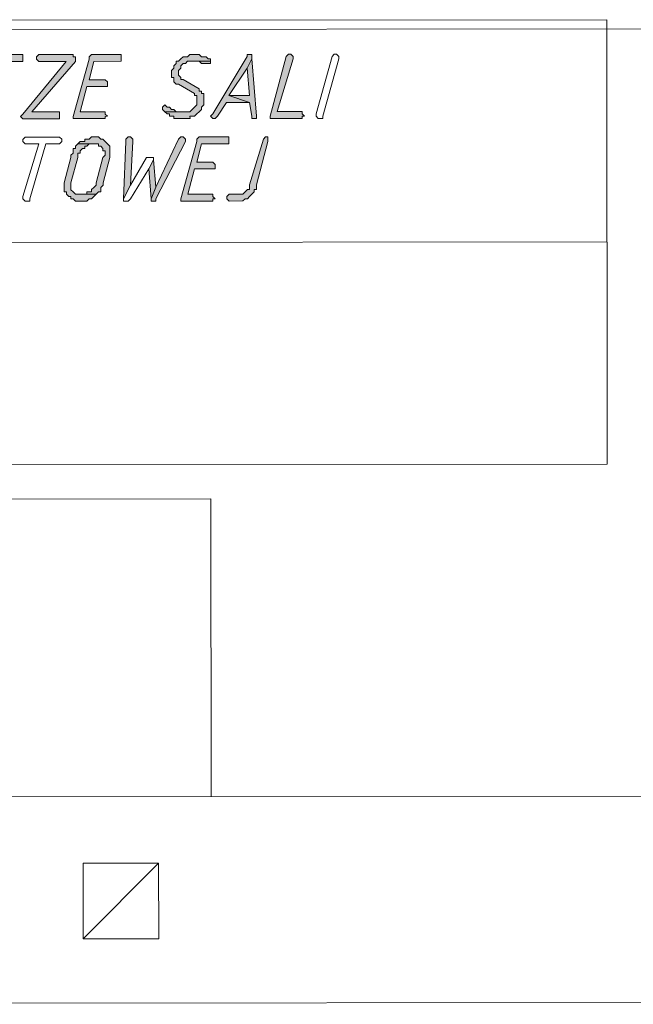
# Model space of a CAD drawing. Header units: inches. Extents: x -5850 to 5646, y 8947 to 13007.
# Tile 377 of 548: x -1680 to -1566, y 9873 to 10054. Entities that reach past the tile are written whole.
import ezdxf

# ---------------------------------------------------------------- set-up
doc = ezdxf.new("R2010")
doc.units = ezdxf.units.IN
doc.header["$MEASUREMENT"] = 0
for name, color, linetype in [('at_Entity', 7, 'Continuous'), ('at_Rect', 7, 'Continuous'), ('at_Solid', 7, 'Continuous')]:
    doc.layers.add(name, color=color, linetype=linetype)

msp = doc.modelspace()

# ---------------------------------------------------------------- hatches: boundary and pattern name
at = {"layer": 'at_Solid', "lineweight": 20}
for points in [[(-1679.41, 10047.91), (-1682.79, 10047.91), (-1682.79, 10047.49), (-1683.63, 10047.49), (-1684.06, 10047.07), (-1684.48, 10047.07), (-1684.48, 10046.64), (-1684.9, 10046.64), (-1684.9, 10046.22), (-1685.33, 10045.8), (-1685.33, 10045.38), (-1685.74, 10044.95), (-1687.01, 10039.04), (-1687.01, 10038.62), (-1687.01, 10037.35), (-1686.58, 10037.35), (-1686.58, 10036.93), (-1686.16, 10036.5), (-1685.74, 10036.51), (-1685.74, 10036.08), (-1681.94, 10036.08), (-1681.94, 10036.51), (-1681.51, 10036.51), (-1681.94, 10036.93), (-1681.94, 10037.35), (-1685.32, 10037.35), (-1685.74, 10037.77), (-1685.74, 10038.19), (-1686.16, 10038.62), (-1685.74, 10039.04), (-1684.48, 10044.95), (-1684.05, 10045.38), (-1684.05, 10045.8), (-1683.63, 10045.8), (-1683.63, 10046.22), (-1683.21, 10046.22), (-1682.79, 10046.65), (-1678.99, 10046.65), (-1678.99, 10047.07), (-1678.99, 10047.92)], [(-1669.7, 10047.92), (-1676.03, 10047.92), (-1676.46, 10047.49), (-1676.45, 10047.08), (-1676.03, 10046.65), (-1670.96, 10046.66), (-1678.98, 10036.94), (-1679.4, 10036.51), (-1678.98, 10036.09), (-1672.22, 10036.09), (-1672.22, 10036.52), (-1672.22, 10037.36), (-1677.29, 10037.35), (-1669.27, 10046.66), (-1669.27, 10047.08), (-1669.27, 10047.5), (-1669.7, 10047.5)], [(-1661.25, 10047.93), (-1666.32, 10047.93), (-1666.74, 10047.5), (-1666.74, 10047.08), (-1669.69, 10036.52), (-1669.69, 10036.1), (-1663.77, 10036.1), (-1663.77, 10036.52), (-1663.35, 10036.53), (-1663.77, 10036.95), (-1663.77, 10037.37), (-1668.42, 10037.36), (-1667.16, 10042.01), (-1663.36, 10042.02), (-1663.36, 10042.86), (-1663.78, 10043.28), (-1666.74, 10043.28), (-1665.89, 10046.66), (-1660.82, 10046.67), (-1660.82, 10047.09), (-1660.83, 10047.93)], [(-1647.73, 10047.94), (-1648.16, 10047.94), (-1648.58, 10047.52), (-1649.42, 10047.52), (-1649.84, 10047.1), (-1650.26, 10046.67), (-1650.69, 10046.67), (-1650.69, 10046.25), (-1651.11, 10045.83), (-1651.11, 10045.41), (-1651.53, 10044.98), (-1651.53, 10044.14), (-1651.53, 10043.71), (-1651.11, 10043.71), (-1651.11, 10043.29), (-1651.11, 10042.87), (-1650.68, 10042.45), (-1650.26, 10042.45), (-1647.3, 10040.76), (-1647.3, 10040.34), (-1646.88, 10040.34), (-1646.88, 10039.5), (-1646.88, 10038.65), (-1647.3, 10038.23), (-1647.72, 10037.81), (-1648.15, 10037.38), (-1652.79, 10037.38), (-1652.37, 10036.96), (-1651.95, 10036.96), (-1651.95, 10036.54), (-1651.1, 10036.54), (-1651.1, 10036.11), (-1648.14, 10036.12), (-1648.15, 10036.54), (-1647.3, 10036.54), (-1646.88, 10036.96), (-1646.46, 10037.38), (-1646.03, 10037.81), (-1646.03, 10038.23), (-1645.61, 10038.65), (-1645.61, 10039.5), (-1645.61, 10040.76), (-1646.04, 10040.76), (-1646.04, 10041.19), (-1646.46, 10041.19), (-1646.46, 10041.61), (-1649.42, 10043.3), (-1649.84, 10043.3), (-1649.84, 10043.71), (-1650.26, 10044.14), (-1650.26, 10044.99), (-1649.84, 10045.41), (-1649.84, 10045.83), (-1649.42, 10046.25), (-1649, 10046.25), (-1648.58, 10046.68), (-1644.35, 10046.68), (-1644.35, 10047.1), (-1644.78, 10047.1), (-1645.19, 10047.52), (-1646.04, 10047.52), (-1646.47, 10047.94), (-1647.31, 10047.94)], [(-1644.35, 10046.68), (-1647.73, 10046.68), (-1646.46, 10046.68), (-1646.04, 10046.25), (-1644.35, 10046.26)], [(-1637.17, 10047.95), (-1637.59, 10047.95), (-1637.59, 10047.53), (-1643.92, 10036.97), (-1644.34, 10036.54), (-1643.92, 10036.12), (-1643.5, 10036.12), (-1643.08, 10036.54), (-1641.39, 10039.08), (-1637.16, 10039.08), (-1640.97, 10040.35), (-1637.59, 10045.42), (-1636.75, 10047.11), (-1636.75, 10047.95)], [(-1636.75, 10047.11), (-1637.59, 10045.42), (-1637.16, 10040.35), (-1640.97, 10040.35), (-1637.16, 10039.08), (-1636.74, 10036.55), (-1636.74, 10036.13), (-1635.89, 10036.13), (-1635.89, 10036.55)], [(-1629.99, 10047.96), (-1630.41, 10047.53), (-1633.36, 10036.55), (-1633.36, 10036.13), (-1627.45, 10036.13), (-1627.45, 10036.56), (-1627.02, 10036.56), (-1627.45, 10036.98), (-1627.45, 10037.4), (-1632.09, 10037.4), (-1629.14, 10047.12), (-1629.15, 10047.54), (-1629.57, 10047.96)], [(-1652.79, 10038.65), (-1653.22, 10038.22), (-1653.22, 10037.8), (-1652.79, 10037.38), (-1648.99, 10037.38), (-1650.68, 10037.38), (-1651.1, 10037.8), (-1651.53, 10037.8), (-1651.95, 10038.23), (-1652.37, 10038.22)], [(-1665.46, 10032.72), (-1666.3, 10032.72), (-1666.73, 10032.3), (-1667.57, 10032.29), (-1667.57, 10031.88), (-1668.42, 10031.88), (-1668.83, 10031.45), (-1665.04, 10031.45), (-1665.04, 10031.03), (-1664.61, 10031.03), (-1664.19, 10030.61), (-1664.19, 10030.19), (-1663.76, 10030.19), (-1663.76, 10029.34), (-1664.19, 10028.92), (-1665.45, 10024.27), (-1665.45, 10023.85), (-1665.87, 10023.43), (-1666.3, 10023.01), (-1666.3, 10022.58), (-1667.14, 10022.58), (-1667.14, 10022.16), (-1668.41, 10022.16), (-1665.45, 10022.16), (-1665.03, 10022.58), (-1664.61, 10022.58), (-1664.61, 10023.43), (-1664.18, 10023.85), (-1664.18, 10024.27), (-1662.92, 10028.92), (-1662.92, 10029.77), (-1662.92, 10030.19), (-1662.92, 10031.03), (-1663.35, 10031.46), (-1663.77, 10031.88), (-1664.19, 10032.3), (-1664.61, 10032.3), (-1665.04, 10032.72)], [(-1659.55, 10032.73), (-1659.97, 10032.3), (-1659.97, 10031.88), (-1660.38, 10021.32), (-1659.11, 10023.86), (-1658.7, 10031.88), (-1658.7, 10032.3), (-1659.12, 10032.73)], [(-1649.83, 10032.73), (-1650.25, 10032.31), (-1654.47, 10023.44), (-1655.31, 10021.33), (-1655.31, 10020.9), (-1654.47, 10020.9), (-1654.47, 10021.33), (-1648.99, 10031.89), (-1648.99, 10032.31), (-1649.41, 10032.73)], [(-1641.38, 10032.74), (-1646.45, 10032.74), (-1646.88, 10032.31), (-1646.88, 10031.89), (-1649.82, 10021.33), (-1649.82, 10020.91), (-1643.91, 10020.91), (-1643.91, 10021.34), (-1643.49, 10021.34), (-1643.91, 10021.76), (-1643.91, 10022.18), (-1648.56, 10022.18), (-1647.29, 10026.83), (-1643.49, 10026.83), (-1643.49, 10027.67), (-1643.92, 10028.09), (-1646.87, 10028.09), (-1646.03, 10031.47), (-1640.96, 10031.48), (-1640.96, 10031.9), (-1640.96, 10032.74)], [(-1634.2, 10032.75), (-1634.62, 10032.32), (-1637.15, 10023.88), (-1637.15, 10023.03), (-1637.57, 10023.03), (-1637.99, 10022.61), (-1638.42, 10022.19), (-1640.95, 10022.19), (-1641.37, 10021.76), (-1641.37, 10021.34), (-1640.95, 10020.91), (-1638.42, 10020.92), (-1637.99, 10021.34), (-1637.57, 10021.34), (-1637.15, 10021.77), (-1636.73, 10022.19), (-1636.31, 10022.61), (-1636.31, 10023.03), (-1635.88, 10023.03), (-1635.88, 10023.88), (-1633.78, 10031.91), (-1633.78, 10032.75)], [(-1668.83, 10031.45), (-1669.26, 10031.03), (-1669.26, 10030.6), (-1669.68, 10030.6), (-1669.68, 10029.76), (-1670.1, 10029.34), (-1670.1, 10028.92), (-1671.37, 10024.27), (-1671.37, 10023.85), (-1671.36, 10022.58), (-1670.94, 10022.58), (-1670.94, 10022.16), (-1670.52, 10021.74), (-1670.1, 10021.74), (-1670.1, 10021.31), (-1669.67, 10021.31), (-1669.25, 10020.89), (-1667.14, 10020.89), (-1666.72, 10021.32), (-1666.29, 10021.32), (-1665.87, 10021.74), (-1665.45, 10022.16), (-1669.25, 10022.16), (-1669.67, 10022.58), (-1670.1, 10023), (-1670.1, 10023.85), (-1670.1, 10024.27), (-1668.83, 10028.92), (-1668.83, 10029.76), (-1668.42, 10029.76), (-1668.42, 10030.19), (-1667.99, 10030.6), (-1667.57, 10030.6), (-1667.57, 10031.03), (-1667.15, 10031.03), (-1666.73, 10031.45), (-1665.88, 10031.45)], [(-1654.9, 10028.51), (-1655.74, 10026.82), (-1655.31, 10021.33), (-1654.47, 10023.44)]]:
    msp.add_hatch(color=7, dxfattribs=at).paths.add_polyline_path(points)

# ---------------------------------------------------------------- linework, layer by layer
at = {"layer": 'at_Entity', "color": 7, "lineweight": 20}
for p, q in [((-2022.4, 10052.25), (-1499.05, 10052.72)), ((-1679.41, 10047.91), (-1682.79, 10047.91)), ((-1682.79, 10046.65), (-1678.99, 10046.65)), ((-1678.99, 10047.92), (-1679.41, 10047.91)), ((-1678.99, 10047.07), (-1678.99, 10047.92)), ((-1678.99, 10046.65), (-1678.99, 10047.07)), ((-1670.96, 10046.66), (-1678.98, 10036.94)), ((-1677.29, 10037.35), (-1669.27, 10046.66)), ((-1676.03, 10047.92), (-1676.46, 10047.49)), ((-1676.46, 10047.49), (-1676.45, 10047.08)), ((-1676.45, 10047.08), (-1676.45, 10047.08)), ((-1676.45, 10047.08), (-1676.03, 10046.65)), ((-1669.7, 10047.92), (-1676.03, 10047.92)), ((-1676.03, 10046.65), (-1670.96, 10046.66)), ((-1669.7, 10047.5), (-1669.7, 10047.92)), ((-1669.27, 10047.5), (-1669.7, 10047.5)), ((-1666.74, 10047.08), (-1669.69, 10036.52)), ((-1669.27, 10047.08), (-1669.27, 10047.5)), ((-1669.27, 10046.66), (-1669.27, 10047.08)), ((-1666.32, 10047.93), (-1666.74, 10047.5)), ((-1666.74, 10047.5), (-1666.74, 10047.08)), ((-1666.74, 10043.28), (-1665.89, 10046.66)), ((-1661.25, 10047.93), (-1666.32, 10047.93)), ((-1665.89, 10046.66), (-1660.82, 10046.67)), ((-1660.83, 10047.93), (-1661.25, 10047.93)), ((-1660.82, 10047.09), (-1660.83, 10047.93)), ((-1660.82, 10046.67), (-1660.82, 10047.09)), ((-1650.26, 10046.67), (-1650.69, 10046.67)), ((-1650.69, 10046.67), (-1650.69, 10046.25)), ((-1649.84, 10047.1), (-1650.26, 10046.67)), ((-1649.42, 10047.52), (-1649.84, 10047.1)), ((-1649.84, 10047.1), (-1649.84, 10047.1)), ((-1648.58, 10047.52), (-1649.42, 10047.52)), ((-1649, 10046.25), (-1648.58, 10046.68)), ((-1648.16, 10047.94), (-1648.58, 10047.52)), ((-1648.58, 10046.68), (-1644.35, 10046.68)), ((-1647.73, 10047.94), (-1648.16, 10047.94)), ((-1647.31, 10047.94), (-1647.73, 10047.94)), ((-1644.35, 10046.68), (-1647.73, 10046.68)), ((-1647.73, 10046.68), (-1646.46, 10046.68)), ((-1646.47, 10047.94), (-1647.31, 10047.94)), ((-1646.04, 10047.52), (-1646.47, 10047.94)), ((-1646.46, 10046.68), (-1646.04, 10046.25)), ((-1645.19, 10047.52), (-1646.04, 10047.52)), ((-1644.78, 10047.1), (-1645.19, 10047.52)), ((-1644.35, 10047.1), (-1644.78, 10047.1)), ((-1644.35, 10046.68), (-1644.35, 10047.1)), ((-1644.35, 10046.26), (-1644.35, 10046.68)), ((-1637.59, 10047.53), (-1643.92, 10036.97)), ((-1637.17, 10047.95), (-1637.59, 10047.95)), ((-1637.59, 10047.95), (-1637.59, 10047.53)), ((-1636.75, 10047.11), (-1637.59, 10045.42)), ((-1637.59, 10045.42), (-1636.75, 10047.11)), ((-1636.75, 10047.95), (-1637.17, 10047.95)), ((-1636.75, 10047.11), (-1636.75, 10047.95)), ((-1635.89, 10036.55), (-1636.75, 10047.11)), ((-1630.41, 10047.53), (-1633.36, 10036.55)), ((-1632.09, 10037.4), (-1629.14, 10047.12)), ((-1629.99, 10047.96), (-1630.41, 10047.53)), ((-1630.41, 10047.53), (-1630.41, 10047.53)), ((-1629.99, 10047.96), (-1629.99, 10047.96)), ((-1629.57, 10047.96), (-1629.99, 10047.96)), ((-1629.15, 10047.54), (-1629.57, 10047.96)), ((-1629.14, 10047.12), (-1629.15, 10047.54)), ((-1624.91, 10036.98), (-1621.96, 10047.54)), ((-1620.7, 10047.13), (-1623.65, 10036.56)), ((-1621.96, 10047.54), (-1621.54, 10047.97)), ((-1621.96, 10047.54), (-1621.96, 10047.54)), ((-1621.54, 10047.97), (-1621.12, 10047.97)), ((-1621.12, 10047.97), (-1620.7, 10047.54)), ((-1620.7, 10047.54), (-1620.7, 10047.13)), ((-1620.7, 10047.13), (-1620.7, 10047.13)), ((-1620.7, 10047.13), (-1620.7, 10047.13)), ((-1651.11, 10045.41), (-1651.53, 10044.98)), ((-1651.53, 10044.98), (-1651.53, 10044.14)), ((-1650.69, 10046.25), (-1651.11, 10045.83)), ((-1651.11, 10045.83), (-1651.11, 10045.41)), ((-1650.26, 10044.99), (-1649.84, 10045.41)), ((-1650.26, 10044.14), (-1650.26, 10044.99)), ((-1649.84, 10045.83), (-1649.42, 10046.25)), ((-1649.84, 10045.41), (-1649.84, 10045.83)), ((-1649.42, 10046.25), (-1649, 10046.25)), ((-1646.04, 10046.25), (-1644.35, 10046.26)), ((-1640.97, 10040.35), (-1637.59, 10045.42)), ((-1637.59, 10045.42), (-1637.16, 10040.35)), ((-1663.78, 10043.28), (-1666.74, 10043.28)), ((-1663.36, 10042.86), (-1663.78, 10043.28)), ((-1663.36, 10042.02), (-1663.36, 10042.86)), ((-1663.36, 10042.86), (-1663.36, 10042.86)), ((-1651.53, 10044.14), (-1651.53, 10043.71)), ((-1651.53, 10043.71), (-1651.11, 10043.71)), ((-1651.11, 10043.71), (-1651.11, 10043.29)), ((-1651.11, 10043.29), (-1651.11, 10042.87)), ((-1651.11, 10042.87), (-1650.68, 10042.45)), ((-1649.84, 10043.71), (-1650.26, 10044.14)), ((-1649.84, 10043.3), (-1649.84, 10043.71)), ((-1649.42, 10043.3), (-1649.84, 10043.3)), ((-1646.46, 10041.61), (-1649.42, 10043.3)), ((-1668.42, 10037.36), (-1667.16, 10042.01)), ((-1667.16, 10042.01), (-1663.36, 10042.02)), ((-1650.68, 10042.45), (-1650.26, 10042.45)), ((-1650.26, 10042.45), (-1647.3, 10040.76)), ((-1646.46, 10041.19), (-1646.46, 10041.61)), ((-1646.04, 10041.19), (-1646.46, 10041.19)), ((-1646.04, 10040.76), (-1646.04, 10041.19)), ((-1647.3, 10040.76), (-1647.3, 10040.34)), ((-1647.3, 10040.34), (-1646.88, 10040.34)), ((-1646.88, 10040.34), (-1646.88, 10039.5)), ((-1646.88, 10039.5), (-1646.88, 10038.65)), ((-1645.61, 10040.76), (-1646.04, 10040.76)), ((-1645.61, 10039.5), (-1645.61, 10040.76)), ((-1645.61, 10038.65), (-1645.61, 10039.5)), ((-1637.16, 10040.35), (-1640.97, 10040.35)), ((-1640.97, 10040.35), (-1637.16, 10039.08)), ((-1637.16, 10039.08), (-1640.97, 10040.35)), ((-1663.77, 10037.37), (-1668.42, 10037.36)), ((-1663.77, 10036.95), (-1663.77, 10037.37)), ((-1652.79, 10038.65), (-1653.22, 10038.22)), ((-1653.22, 10038.22), (-1653.22, 10037.8)), ((-1653.22, 10037.8), (-1653.22, 10037.8)), ((-1653.22, 10037.8), (-1652.79, 10037.38)), ((-1652.79, 10038.65), (-1652.79, 10038.65)), ((-1652.37, 10038.22), (-1652.79, 10038.65)), ((-1652.79, 10037.38), (-1648.99, 10037.38)), ((-1648.15, 10037.38), (-1652.79, 10037.38)), ((-1652.79, 10037.38), (-1652.37, 10036.96)), ((-1651.95, 10038.23), (-1652.37, 10038.22)), ((-1651.53, 10037.8), (-1651.95, 10038.23)), ((-1651.1, 10037.8), (-1651.53, 10037.8)), ((-1650.68, 10037.38), (-1651.1, 10037.8)), ((-1648.99, 10037.38), (-1650.68, 10037.38)), ((-1647.72, 10037.81), (-1648.15, 10037.38)), ((-1647.3, 10038.23), (-1647.72, 10037.81)), ((-1647.72, 10037.81), (-1647.72, 10037.81)), ((-1646.88, 10038.65), (-1647.3, 10038.23)), ((-1647.3, 10038.23), (-1647.3, 10038.23)), ((-1646.88, 10036.96), (-1646.46, 10037.38)), ((-1646.46, 10037.38), (-1646.03, 10037.81)), ((-1646.46, 10037.38), (-1646.46, 10037.38)), ((-1646.03, 10038.23), (-1645.61, 10038.65)), ((-1646.03, 10037.81), (-1646.03, 10038.23)), ((-1646.03, 10038.23), (-1646.03, 10038.23)), ((-1643.08, 10036.54), (-1641.39, 10039.08)), ((-1641.39, 10039.08), (-1637.16, 10039.08)), ((-1637.16, 10039.08), (-1636.74, 10036.55)), ((-1627.45, 10037.4), (-1632.09, 10037.4)), ((-1627.45, 10036.98), (-1627.45, 10037.4)), ((-1678.98, 10036.94), (-1679.4, 10036.51)), ((-1679.4, 10036.51), (-1679.4, 10036.51)), ((-1679.4, 10036.51), (-1678.98, 10036.09)), ((-1678.98, 10036.94), (-1678.98, 10036.94)), ((-1678.98, 10036.09), (-1672.22, 10036.09)), ((-1672.22, 10037.36), (-1677.29, 10037.35)), ((-1672.22, 10036.52), (-1672.22, 10037.36)), ((-1672.22, 10036.09), (-1672.22, 10036.52)), ((-1669.69, 10036.52), (-1669.69, 10036.1)), ((-1669.69, 10036.1), (-1663.77, 10036.1)), ((-1663.35, 10036.53), (-1663.77, 10036.95)), ((-1663.77, 10036.52), (-1663.35, 10036.53)), ((-1663.77, 10036.1), (-1663.77, 10036.52)), ((-1652.37, 10036.96), (-1651.95, 10036.96)), ((-1651.95, 10036.96), (-1651.95, 10036.54)), ((-1651.95, 10036.54), (-1651.1, 10036.54)), ((-1651.1, 10036.54), (-1651.1, 10036.11)), ((-1651.1, 10036.11), (-1648.14, 10036.12)), ((-1648.14, 10036.12), (-1648.15, 10036.54)), ((-1648.15, 10036.54), (-1647.3, 10036.54)), ((-1647.3, 10036.54), (-1646.88, 10036.96)), ((-1646.88, 10036.96), (-1646.88, 10036.96)), ((-1643.92, 10036.97), (-1644.34, 10036.54)), ((-1644.34, 10036.54), (-1644.34, 10036.54)), ((-1644.34, 10036.54), (-1643.92, 10036.12)), ((-1643.92, 10036.12), (-1643.5, 10036.12)), ((-1643.5, 10036.12), (-1643.08, 10036.54)), ((-1636.74, 10036.55), (-1636.74, 10036.13)), ((-1636.74, 10036.13), (-1635.89, 10036.13)), ((-1635.89, 10036.13), (-1635.89, 10036.55)), ((-1635.89, 10036.55), (-1635.89, 10036.55)), ((-1633.36, 10036.55), (-1633.36, 10036.13)), ((-1633.36, 10036.13), (-1627.45, 10036.13)), ((-1627.02, 10036.56), (-1627.45, 10036.98)), ((-1627.45, 10036.13), (-1627.45, 10036.56)), ((-1627.45, 10036.56), (-1627.02, 10036.56)), ((-1624.91, 10036.56), (-1624.91, 10036.98)), ((-1624.91, 10036.98), (-1624.91, 10036.98)), ((-1624.49, 10036.14), (-1624.91, 10036.56)), ((-1623.65, 10036.14), (-1624.49, 10036.14)), ((-1623.65, 10036.56), (-1623.65, 10036.14)), ((-1678.55, 10032.71), (-1678.97, 10032.28)), ((-1678.97, 10032.28), (-1678.97, 10031.87)), ((-1672.22, 10032.71), (-1678.55, 10032.71)), ((-1671.8, 10032.29), (-1672.22, 10032.71)), ((-1672.22, 10032.71), (-1672.22, 10032.71)), ((-1671.8, 10031.87), (-1671.8, 10032.29)), ((-1666.73, 10032.3), (-1667.57, 10032.29)), ((-1667.57, 10032.29), (-1667.57, 10031.88)), ((-1666.3, 10032.72), (-1666.73, 10032.3)), ((-1665.46, 10032.72), (-1666.3, 10032.72)), ((-1665.04, 10032.72), (-1665.46, 10032.72)), ((-1664.61, 10032.3), (-1665.04, 10032.72)), ((-1665.04, 10032.72), (-1665.04, 10032.72)), ((-1664.19, 10032.3), (-1664.61, 10032.3)), ((-1663.77, 10031.88), (-1664.19, 10032.3)), ((-1659.55, 10032.73), (-1659.97, 10032.3)), ((-1659.97, 10032.3), (-1659.97, 10031.88)), ((-1659.55, 10032.73), (-1659.55, 10032.73)), ((-1659.12, 10032.73), (-1659.55, 10032.73)), ((-1658.7, 10032.3), (-1659.12, 10032.73)), ((-1658.7, 10031.88), (-1658.7, 10032.3)), ((-1650.25, 10032.31), (-1654.47, 10023.44)), ((-1649.83, 10032.73), (-1650.25, 10032.31)), ((-1649.83, 10032.73), (-1649.83, 10032.73)), ((-1649.41, 10032.73), (-1649.83, 10032.73)), ((-1648.99, 10032.31), (-1649.41, 10032.73)), ((-1648.99, 10031.89), (-1648.99, 10032.31)), ((-1646.45, 10032.74), (-1646.88, 10032.31)), ((-1646.88, 10032.31), (-1646.88, 10031.89)), ((-1641.38, 10032.74), (-1646.45, 10032.74)), ((-1640.96, 10032.74), (-1641.38, 10032.74)), ((-1640.96, 10031.9), (-1640.96, 10032.74)), ((-1634.62, 10032.32), (-1637.15, 10023.88)), ((-1634.2, 10032.75), (-1634.62, 10032.32)), ((-1634.62, 10032.32), (-1634.62, 10032.32)), ((-1634.2, 10032.75), (-1634.2, 10032.75)), ((-1633.78, 10032.75), (-1634.2, 10032.75)), ((-1633.78, 10031.91), (-1633.78, 10032.75)), ((-1678.97, 10031.87), (-1678.97, 10031.87)), ((-1678.97, 10031.87), (-1678.55, 10031.44)), ((-1676.02, 10031.44), (-1678.96, 10021.73)), ((-1678.55, 10031.44), (-1676.02, 10031.44)), ((-1677.7, 10021.31), (-1674.75, 10031.45)), ((-1674.75, 10031.45), (-1672.22, 10031.45)), ((-1672.22, 10031.45), (-1671.8, 10031.87)), ((-1669.26, 10030.6), (-1669.68, 10030.6)), ((-1669.68, 10030.6), (-1669.68, 10029.76)), ((-1668.83, 10031.45), (-1669.26, 10031.03)), ((-1669.26, 10031.03), (-1669.26, 10030.6)), ((-1668.42, 10031.88), (-1668.83, 10031.45)), ((-1668.83, 10031.45), (-1668.83, 10031.45)), ((-1665.88, 10031.45), (-1668.83, 10031.45)), ((-1668.83, 10031.45), (-1665.04, 10031.45)), ((-1667.57, 10031.88), (-1668.42, 10031.88)), ((-1668.42, 10030.19), (-1667.99, 10030.6)), ((-1668.42, 10029.76), (-1668.42, 10030.19)), ((-1667.99, 10030.6), (-1667.57, 10030.6)), ((-1667.57, 10030.6), (-1667.57, 10031.03)), ((-1667.57, 10031.03), (-1667.15, 10031.03)), ((-1667.15, 10031.03), (-1666.73, 10031.45)), ((-1666.73, 10031.45), (-1665.88, 10031.45)), ((-1665.04, 10031.45), (-1665.04, 10031.03)), ((-1665.04, 10031.03), (-1664.61, 10031.03)), ((-1664.61, 10031.03), (-1664.19, 10030.61)), ((-1664.19, 10030.61), (-1664.19, 10030.19)), ((-1664.19, 10030.19), (-1663.76, 10030.19)), ((-1663.35, 10031.46), (-1663.77, 10031.88)), ((-1663.77, 10031.88), (-1663.77, 10031.88)), ((-1663.76, 10030.19), (-1663.76, 10029.34)), ((-1662.92, 10031.03), (-1663.35, 10031.46)), ((-1663.35, 10031.46), (-1663.35, 10031.46)), ((-1662.92, 10030.19), (-1662.92, 10031.03)), ((-1662.92, 10029.77), (-1662.92, 10030.19)), ((-1659.97, 10031.88), (-1660.38, 10021.32)), ((-1659.11, 10023.86), (-1658.7, 10031.88)), ((-1654.47, 10021.33), (-1648.99, 10031.89)), ((-1646.88, 10031.89), (-1649.82, 10021.33)), ((-1646.87, 10028.09), (-1646.03, 10031.47)), ((-1646.03, 10031.47), (-1640.96, 10031.48)), ((-1640.96, 10031.48), (-1640.96, 10031.9)), ((-1635.88, 10023.88), (-1633.78, 10031.91)), ((-1670.1, 10028.92), (-1671.37, 10024.27)), ((-1669.68, 10029.76), (-1670.1, 10029.34)), ((-1670.1, 10029.34), (-1670.1, 10028.92)), ((-1670.1, 10024.27), (-1668.83, 10028.92)), ((-1668.83, 10028.92), (-1668.83, 10029.76)), ((-1668.83, 10029.76), (-1668.42, 10029.76)), ((-1664.19, 10028.92), (-1665.45, 10024.27)), ((-1663.76, 10029.34), (-1664.19, 10028.92)), ((-1664.18, 10024.27), (-1662.92, 10028.92)), ((-1662.92, 10028.92), (-1662.92, 10029.77)), ((-1656.16, 10028.93), (-1659.11, 10023.86)), ((-1655.32, 10028.93), (-1656.16, 10028.93)), ((-1654.9, 10028.51), (-1655.74, 10026.82)), ((-1655.74, 10026.82), (-1654.9, 10028.51)), ((-1654.9, 10028.93), (-1655.32, 10028.93)), ((-1655.32, 10028.93), (-1655.32, 10028.93)), ((-1654.9, 10028.51), (-1654.9, 10028.93)), ((-1654.47, 10023.44), (-1654.9, 10028.51)), ((-1659.11, 10021.32), (-1655.74, 10026.82)), ((-1655.74, 10026.82), (-1655.31, 10021.33)), ((-1648.56, 10022.18), (-1647.29, 10026.83)), ((-1647.29, 10026.83), (-1643.49, 10026.83)), ((-1643.92, 10028.09), (-1646.87, 10028.09)), ((-1643.49, 10027.67), (-1643.92, 10028.09)), ((-1643.49, 10026.83), (-1643.49, 10027.67)), ((-1643.49, 10027.67), (-1643.49, 10027.67)), ((-1671.37, 10024.27), (-1671.37, 10023.85)), ((-1671.37, 10023.85), (-1671.36, 10022.58)), ((-1670.1, 10023.85), (-1670.1, 10024.27)), ((-1670.1, 10023), (-1670.1, 10023.85)), ((-1669.67, 10022.58), (-1670.1, 10023)), ((-1665.87, 10023.43), (-1666.3, 10023.01)), ((-1666.3, 10023.01), (-1666.3, 10022.58)), ((-1665.45, 10023.85), (-1665.87, 10023.43)), ((-1665.87, 10023.43), (-1665.87, 10023.43)), ((-1665.45, 10024.27), (-1665.45, 10023.85)), ((-1664.61, 10023.43), (-1664.18, 10023.85)), ((-1664.61, 10022.58), (-1664.61, 10023.43)), ((-1664.18, 10023.85), (-1664.18, 10024.27)), ((-1659.11, 10023.86), (-1660.38, 10021.32)), ((-1660.38, 10021.32), (-1659.11, 10023.86)), ((-1655.31, 10021.33), (-1654.47, 10023.44)), ((-1654.47, 10023.44), (-1655.31, 10021.33)), ((-1637.57, 10023.03), (-1637.99, 10022.61)), ((-1637.15, 10023.03), (-1637.57, 10023.03)), ((-1637.15, 10023.88), (-1637.15, 10023.03)), ((-1636.31, 10022.61), (-1636.31, 10023.03)), ((-1636.31, 10023.03), (-1635.88, 10023.03)), ((-1635.88, 10023.03), (-1635.88, 10023.88)), ((-1678.96, 10021.73), (-1678.96, 10021.3)), ((-1678.96, 10021.3), (-1678.96, 10021.3)), ((-1678.96, 10021.3), (-1678.54, 10020.88)), ((-1677.7, 10020.88), (-1677.7, 10021.31)), ((-1671.36, 10022.58), (-1670.94, 10022.58)), ((-1670.94, 10022.58), (-1670.94, 10022.16)), ((-1670.94, 10022.16), (-1670.52, 10021.74)), ((-1670.52, 10021.74), (-1670.1, 10021.74)), ((-1670.1, 10021.74), (-1670.1, 10021.31)), ((-1670.1, 10021.31), (-1669.67, 10021.31)), ((-1669.25, 10022.16), (-1669.67, 10022.58)), ((-1669.67, 10022.58), (-1669.67, 10022.58)), ((-1669.67, 10021.31), (-1669.25, 10020.89)), ((-1665.45, 10022.16), (-1669.25, 10022.16)), ((-1667.14, 10022.16), (-1668.41, 10022.16)), ((-1668.41, 10022.16), (-1665.45, 10022.16)), ((-1666.3, 10022.58), (-1667.14, 10022.58)), ((-1667.14, 10022.58), (-1667.14, 10022.16)), ((-1667.14, 10020.89), (-1666.72, 10021.32)), ((-1666.72, 10021.32), (-1666.29, 10021.32)), ((-1666.29, 10021.32), (-1665.87, 10021.74)), ((-1665.87, 10021.74), (-1665.45, 10022.16)), ((-1665.87, 10021.74), (-1665.87, 10021.74)), ((-1665.45, 10022.16), (-1665.03, 10022.58)), ((-1665.03, 10022.58), (-1664.61, 10022.58)), ((-1660.38, 10021.32), (-1660.38, 10020.9)), ((-1659.54, 10020.9), (-1659.11, 10021.32)), ((-1655.31, 10021.33), (-1655.31, 10020.9)), ((-1654.47, 10020.9), (-1654.47, 10021.33)), ((-1649.82, 10021.33), (-1649.82, 10020.91)), ((-1643.91, 10022.18), (-1648.56, 10022.18)), ((-1643.91, 10021.76), (-1643.91, 10022.18)), ((-1643.49, 10021.34), (-1643.91, 10021.76)), ((-1643.91, 10020.91), (-1643.91, 10021.34)), ((-1643.91, 10021.34), (-1643.49, 10021.34)), ((-1640.95, 10022.19), (-1641.37, 10021.76)), ((-1641.37, 10021.76), (-1641.37, 10021.34)), ((-1641.37, 10021.34), (-1641.37, 10021.34)), ((-1641.37, 10021.34), (-1640.95, 10020.91)), ((-1638.42, 10022.19), (-1640.95, 10022.19)), ((-1637.99, 10022.61), (-1638.42, 10022.19)), ((-1638.42, 10020.92), (-1637.99, 10021.34)), ((-1637.99, 10022.61), (-1637.99, 10022.61)), ((-1637.99, 10021.34), (-1637.57, 10021.34)), ((-1637.57, 10021.34), (-1637.15, 10021.77)), ((-1637.15, 10021.77), (-1636.73, 10022.19)), ((-1637.15, 10021.77), (-1637.15, 10021.77)), ((-1636.73, 10022.19), (-1636.31, 10022.61)), ((-1636.73, 10022.19), (-1636.73, 10022.19)), ((-1678.54, 10020.88), (-1677.7, 10020.88)), ((-1669.25, 10020.89), (-1667.14, 10020.89)), ((-1660.38, 10020.9), (-1659.54, 10020.9)), ((-1655.31, 10020.9), (-1654.47, 10020.9)), ((-1649.82, 10020.91), (-1643.91, 10020.91)), ((-1640.95, 10020.91), (-1638.42, 10020.92)), ((-1827.65, 10013.15), (-1571.25, 10013.38)), ((-2027.77, 9910.75), (-1493.01, 9911.22)), ((-1667.86, 9884.88), (-1653.93, 9898.83)), ((-1667.86, 9884.88), (-1653.93, 9898.83)), ((-1940.3, 9872.81), (-1492.98, 9873.2))]:
    msp.add_line(p, q, dxfattribs=at)
at = {"layer": 'at_Rect', "color": 7, "lineweight": 20}
for p, q in [((-1827.68, 10054.12), (-1571.28, 10054.35)), ((-1571.21, 9972.4), (-1571.28, 10054.35)), ((-1571.21, 9972.4), (-1827.61, 9972.17)), ((-1907.43, 9965.76), (-1644.28, 9966)), ((-1644.23, 9911.09), (-1644.28, 9966)), ((-1644.23, 9911.09), (-1907.38, 9910.85)), ((-1667.87, 9898.82), (-1653.93, 9898.83)), ((-1667.87, 9898.82), (-1653.93, 9898.83)), ((-1667.87, 9898.82), (-1667.86, 9884.88)), ((-1667.87, 9898.82), (-1667.86, 9884.88)), ((-1653.92, 9884.89), (-1653.93, 9898.83)), ((-1653.92, 9884.89), (-1653.93, 9898.83)), ((-1653.92, 9884.89), (-1667.86, 9884.88)), ((-1653.92, 9884.89), (-1667.86, 9884.88))]:
    msp.add_line(p, q, dxfattribs=at)

doc.saveas('drawing.dxf')
